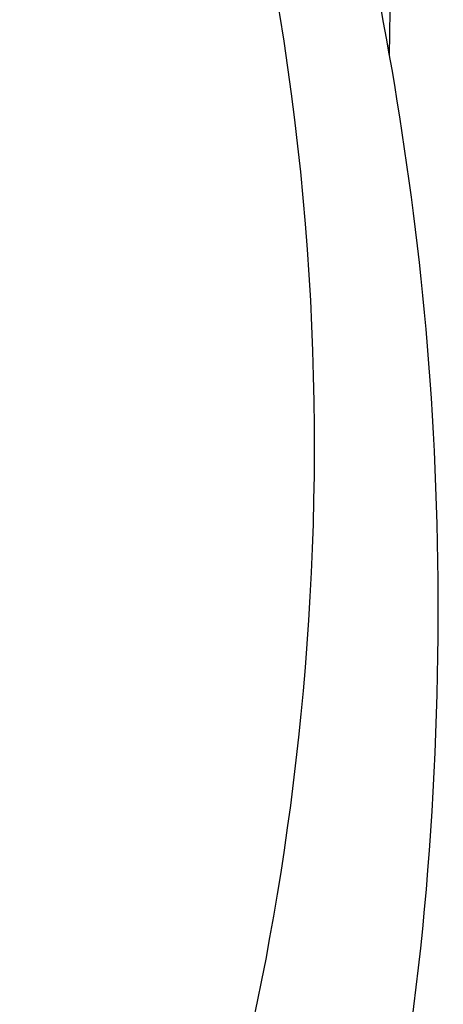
# Model space of a CAD drawing. Header units: millimetres. Extents: x -31695 to -19845, y -5614 to 7253.
# Tile 317 of 432: x -27625 to -27591, y 5244 to 5322. Entities that reach past the tile are written whole.
import ezdxf

# ---------------------------------------------------------------- set-up
doc = ezdxf.new("R2010")
doc.units = ezdxf.units.MM
doc.layers.add('2d', color=7, linetype='Continuous', true_color=0x000000)

msp = doc.modelspace()

# ---------------------------------------------------------------- linework, layer by layer
at = {"layer": '2d', "linetype": 'Continuous', "lineweight": -3}
for points, knots in [([(-27961.726, 5401.342), (-27942.916, 5401.358), (-27843.655, 5401.379), (-27693.225, 5401.63), (-27634.334, 5389.138), (-27606.736, 5369.277), (-27596.646, 5328.896), (-27590.589, 5290.031), (-27592.272, 5238.508), (-27605.056, 5193.314), (-27613.467, 5175.838), (-27650.811, 5152.639), (-27700.13, 5149.468), (-27776.527, 5146.911), (-27793.502, 5146.4)], [234.135396, 234.135396, 234.135396, 234.135396, 253.862352, 338.483137, 423.103921, 507.724705, 592.345489, 676.966273, 761.587057, 846.207841, 930.828625, 1015.44941, 1100.070194, 1121.670175, 1121.670175, 1121.670175, 1121.670175]), ([(-27599.09, 5396.793), (-27598.966, 5396.449), (-27598.622, 5395.469), (-27598.09, 5393.762), (-27597.535, 5391.573), (-27597.043, 5389.088), (-27596.61, 5386.248), (-27596.224, 5383.012), (-27595.884, 5379.37), (-27594.325, 5357.924), (-27595.254, 5337.815), (-27595.411, 5319.114)], [0.798558, 0.798558, 0.798558, 0.798558, 1.843415, 3.755689, 5.844603, 8.2204, 10.9765, 14.134749, 17.697972, 21.668126, 77.177233, 77.177233, 77.177233, 77.177233])]:
    msp.add_open_spline(points, degree=3, knots=knots, dxfattribs=at)
msp.add_open_spline([(-27610.512, 5350.01), (-27596.39, 5303.885), (-27600.544, 5260.736), (-27609.682, 5228.747)], degree=3, dxfattribs=at)

doc.saveas('drawing.dxf')
